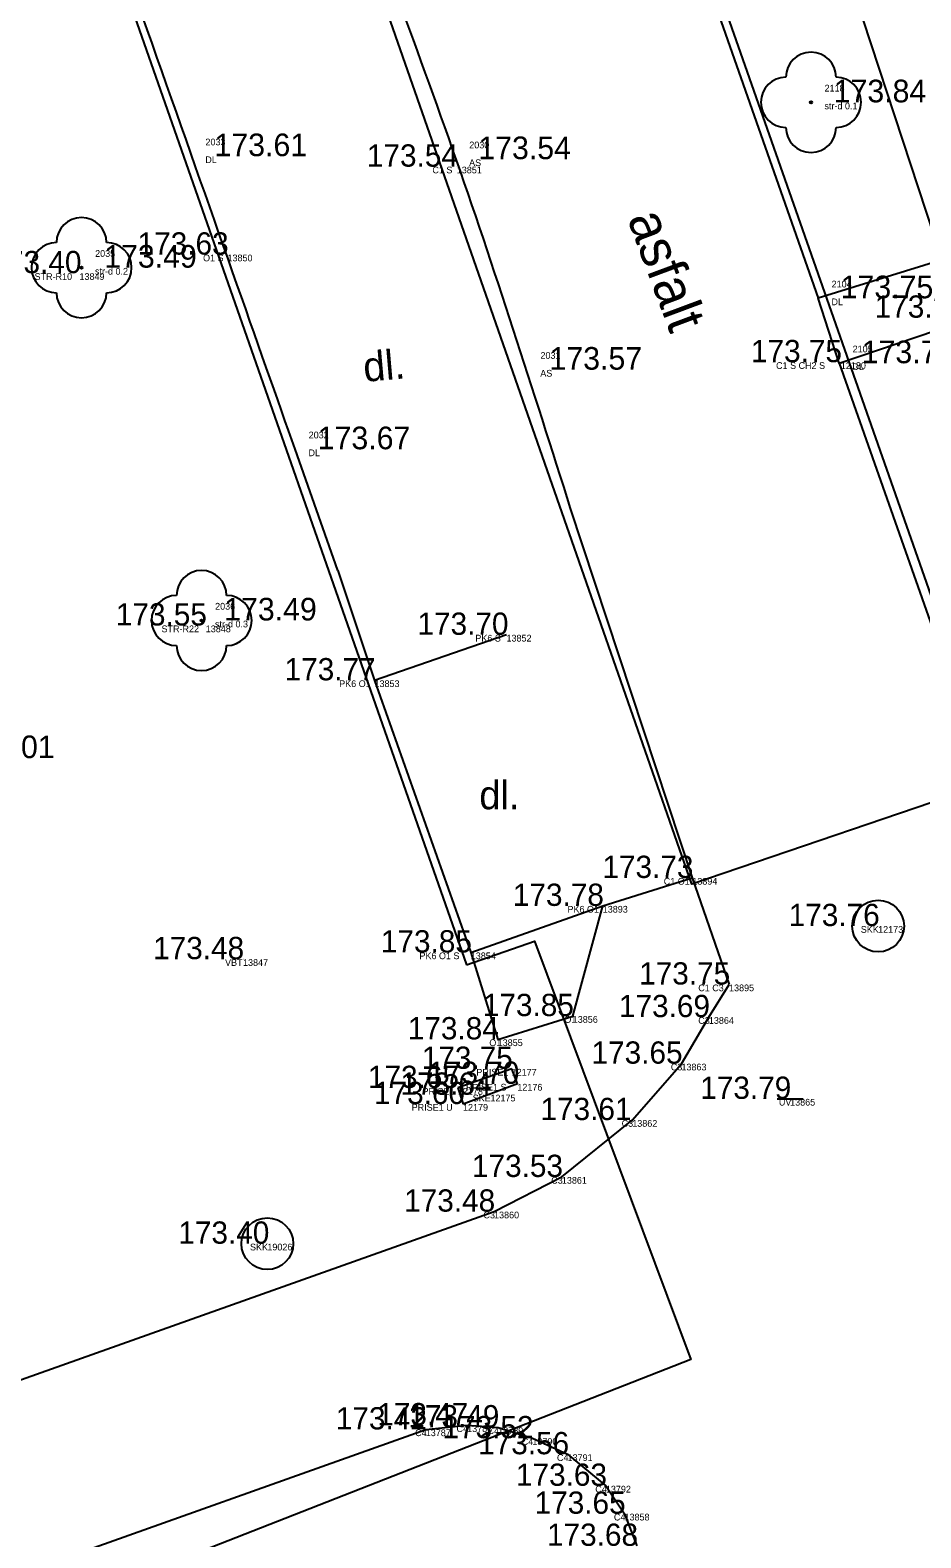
# Model space of a CAD drawing. Extents: x -566117 to -565580, y -1202428 to -1201938.
# Drawn here: x -565773.84 to -565756.64, y -1202164.62 to -1202135.47 of the extents above; entities that cross this region are included whole.
import ezdxf

# ---------------------------------------------------------------- set-up
doc = ezdxf.new("R2010")
doc.units = 0
for name, color, linetype in [('_0', 7, 'Continuous'), ('Bod', 7, 'Continuous'), ('Implicitní', 7, 'Continuous'), ('Kanalizace', 7, 'Continuous'), ('Katastr', 7, 'Continuous'), ('Kod', 7, 'Continuous'), ('Oplocení', 7, 'Continuous'), ('POMOC_POPIS', 7, 'Continuous'), ('Vrstva 61', 7, 'Continuous'), ('Výška', 7, 'Continuous'), ('ZELEŇ', 7, 'Continuous'), ('Zpevněné plohy', 7, 'Continuous'), ('Číslo', 7, 'Continuous')]:
    doc.layers.add(name, color=color, linetype=linetype)

# ---------------------------------------------------------------- blocks, each defined once
blk = doc.blocks.new('A$C69D74C1E')
at = {"layer": 'Katastr'}
for p, q in [((288.17, -19.97), (309.74, -81.54)), ((280.88, -31.8), (299.52, -85.1))]:
    blk.add_line(p, q, dxfattribs=at)
for points in [[(309.74, -81.54), (303.87, -83.54), (285.22, -30.11), (283.79, -29.2), (282.37, -29.09), (280.97, -29.26), (279.33, -24.55), (280.5, -23.79), (281.35, -22.83), (281.98, -21.38), (279.6, -21.02), (275.04, -8.09)], [(299.52, -85.1), (300.83, -84.64), (303.85, -92.73), (289.63, -98.3)]]:
    blk.add_lwpolyline(points, dxfattribs=at)
blk = doc.blocks.new('POINT_DISPLAY')
at = {"layer": 'Implicitní'}
blk.add_line((0, 0), (0, 0), dxfattribs=at)
blk = doc.blocks.new('3$13')
at = {"layer": 'ZELEŇ'}
blk.add_circle((0, 0), 0.02, dxfattribs=at)
for centre, start, end in [((0.000055, 0.484), 0, 179.9999972), ((-0.483945, 0), 90, 269.9999972), ((0.484055, 0), 270, 89.9999972), ((0.000055, -0.484), 180.0000028, 0)]:
    blk.add_arc(centre, 0.484, start, end, dxfattribs=at)
blk.add_blockref('POINT_DISPLAY', (0, 0), dxfattribs=at)
blk = doc.blocks.new('POINT')
at = {"layer": 'Implicitní'}
blk.add_blockref('POINT_DISPLAY', (0, 0), dxfattribs=at)
blk = doc.blocks.new('T')
at = {"layer": 'Bod'}
blk.add_text('.', height=0.05, dxfattribs=at).set_placement((0, 0))
blk = doc.blocks.new('VP')
at = {"layer": 'Kanalizace'}
blk.add_line((-0.25, 0), (0.25, 0), dxfattribs=at)
blk = doc.blocks.new('SAK')
at = {"layer": 'Kanalizace'}
blk.add_circle((0, 0), 0.5, dxfattribs=at)

msp = doc.modelspace()

# ---------------------------------------------------------------- linework, layer by layer
at = {"layer": '_0'}
for p, q in [((-565764.54, -1202155.55), (-565765.58, -1202155.92)), ((-565764.43, -1202155.84), (-565764.54, -1202155.55)), ((-565765.58, -1202155.92), (-565765.48, -1202156.23)), ((-565764.43, -1202155.84), (-565765.48, -1202156.23))]:
    msp.add_line(p, q, dxfattribs=at)
at = {"layer": 'Oplocení'}
for p, q in [((-565764.64, -1202147.16), (-565767.19, -1202148.04)), ((-565767.19, -1202148.04), (-565765.33, -1202153.3)), ((-565765.33, -1202153.3), (-565762.78, -1202152.4))]:
    msp.add_line(p, q, dxfattribs=at)
at = {"layer": 'Zpevněné plohy'}
for p, q in [((-565756.222, -1202139.909), (-565758.552, -1202132.827)), ((-565761.037, -1202133.761), (-565758.621, -1202140.655)), ((-565756.222, -1202139.909), (-565758.621, -1202140.655)), ((-565758.215, -1202141.91), (-565758.621, -1202140.655)), ((-565758.215, -1202141.91), (-565755.818, -1202141.098)), ((-565758.215, -1202141.91), (-565753.24, -1202156.05)), ((-565767.9, -1202145.914), (-565768.724, -1202143.573)), ((-565763.407, -1202144.717), (-565761.05, -1202151.86)), ((-565762.78, -1202152.4), (-565761.05, -1202151.86)), ((-565761.05, -1202151.86), (-565760.34, -1202153.92)), ((-565763.36, -1202154.53), (-565762.78, -1202152.4)), ((-565765.33, -1202153.3), (-565764.81, -1202154.98)), ((-565760.73, -1202154.55), (-565760.34, -1202153.92)), ((-565764.81, -1202154.98), (-565763.36, -1202154.53)), ((-565761.26, -1202155.45), (-565760.73, -1202154.55)), ((-565762.21, -1202156.54), (-565761.26, -1202155.45)), ((-565763.57, -1202157.64), (-565762.21, -1202156.54)), ((-565764.88, -1202158.31), (-565763.57, -1202157.64)), ((-565778.16, -1202163.03), (-565764.88, -1202158.31)), ((-565778.14, -1202166.77), (-565766.2, -1202162.52)), ((-565766.2, -1202162.52), (-565765.4, -1202162.44)), ((-565765.4, -1202162.44), (-565764.8, -1202162.48)), ((-565764.8, -1202162.48), (-565764.14, -1202162.69)), ((-565764.14, -1202162.69), (-565763.46, -1202163)), ((-565763.46, -1202163), (-565762.72, -1202163.61)), ((-565762.72, -1202163.61), (-565762.36, -1202164.15)), ((-565762.36, -1202164.15), (-565762.12, -1202164.77))]:
    msp.add_line(p, q, dxfattribs=at)
msp.add_lwpolyline([(-565767.9, -1202145.914), (-565767.19, -1202148.04), (-565765.33, -1202153.3)], dxfattribs=at)
for points in [[(-565779.653, -1202098.719), (-565778.694, -1202101.136), (-565777.398, -1202104.405), (-565775.324, -1202110.281), (-565773.147, -1202116.667), (-565770.487, -1202123.886), (-565768.157, -1202131.189), (-565765.651, -1202137.64), (-565764.123, -1202142.459), (-565763.407, -1202144.717)], [(-565768.724, -1202143.573), (-565769.389, -1202141.684), (-565771.392, -1202135.991), (-565773.4, -1202130.299), (-565774.741, -1202126.495)]]:
    msp.add_open_spline(points, degree=3, dxfattribs=at)

# ---------------------------------------------------------------- block references
at = {"layer": 'Bod'}
for name, p in [('POINT_DISPLAY', (-565758.757, -1202136.867)), ('POINT_DISPLAY', (-565770.718, -1202137.908)), ('POINT_DISPLAY', (-565765.622, -1202137.966)), ('POINT_DISPLAY', (-565765.6, -1202138.11)), ('POINT_DISPLAY', (-565770.03, -1202139.81)), ('POINT_DISPLAY', (-565772.85, -1202140.063)), ('POINT', (-565772.85, -1202140.063)), ('POINT_DISPLAY', (-565758.621, -1202140.655)), ('POINT_DISPLAY', (-565758.215, -1202141.91)), ('POINT', (-565758.215, -1202141.91)), ('POINT_DISPLAY', (-565764.246, -1202142.035)), ('POINT_DISPLAY', (-565768.724, -1202143.573)), ('POINT_DISPLAY', (-565770.531, -1202146.883)), ('POINT_DISPLAY', (-565770.45, -1202146.98)), ('POINT_DISPLAY', (-565764.64, -1202147.16)), ('POINT_DISPLAY', (-565767.19, -1202148.04)), ('POINT_DISPLAY', (-565761.05, -1202151.86)), ('POINT_DISPLAY', (-565762.78, -1202152.4)), ('POINT_DISPLAY', (-565757.46, -1202152.79)), ('POINT_DISPLAY', (-565769.73, -1202153.43)), ('T', (-565769.73, -1202153.43)), ('POINT_DISPLAY', (-565765.33, -1202153.3)), ('POINT_DISPLAY', (-565760.34, -1202153.92)), ('POINT_DISPLAY', (-565763.36, -1202154.53)), ('POINT_DISPLAY', (-565760.73, -1202154.55)), ('POINT_DISPLAY', (-565764.81, -1202154.98)), ('POINT_DISPLAY', (-565764.54, -1202155.55)), ('POINT_DISPLAY', (-565761.26, -1202155.45)), ('POINT_DISPLAY', (-565765.58, -1202155.92)), ('POINT_DISPLAY', (-565764.43, -1202155.84)), ('POINT_DISPLAY', (-565764.95, -1202156.05)), ('POINT_DISPLAY', (-565759.16, -1202156.13)), ('POINT_DISPLAY', (-565765.48, -1202156.23)), ('POINT_DISPLAY', (-565762.21, -1202156.54)), ('POINT_DISPLAY', (-565763.57, -1202157.64)), ('POINT_DISPLAY', (-565764.88, -1202158.31)), ('POINT_DISPLAY', (-565769.26, -1202158.93)), ('POINT_DISPLAY', (-565766.2, -1202162.52)), ('POINT_DISPLAY', (-565765.4, -1202162.44)), ('POINT_DISPLAY', (-565764.8, -1202162.48)), ('POINT_DISPLAY', (-565764.14, -1202162.69)), ('POINT_DISPLAY', (-565763.46, -1202163)), ('POINT_DISPLAY', (-565762.72, -1202163.61)), ('POINT_DISPLAY', (-565762.36, -1202164.15))]:
    msp.add_blockref(name, p, dxfattribs=at)
at = {"layer": 'Implicitní'}
msp.add_blockref('A$C69D74C1E', (-566064.93, -1202068.44), dxfattribs=at)
at = {"layer": 'Kanalizace'}
for p in [(-565757.46, -1202152.79), (-565769.26, -1202158.93)]:
    msp.add_blockref('SAK', p, dxfattribs=at)
at = {"layer": 'Vrstva 61'}
msp.add_blockref('VP', (-565759.16, -1202156.13), dxfattribs=at)
at = {"layer": 'ZELEŇ'}
for p in [(-565758.757, -1202136.867), (-565772.85, -1202140.063), (-565772.85, -1202140.063), (-565770.531, -1202146.883), (-565770.531, -1202146.883)]:
    msp.add_blockref('3$13', p, dxfattribs=at)

# ---------------------------------------------------------------- texts
at = {"layer": 'Kod'}
for s, p in [('str-d 0.1', (-565758.497, -1202137.002)), ('DL', (-565770.459, -1202138.042)), ('C1 S', (-565766.072, -1202138.24)), ('AS', (-565765.362, -1202138.1)), ('O1 S', (-565770.502, -1202139.94)), ('STR-R10', (-565773.757, -1202140.3)), ('str-d 0.2', (-565772.59, -1202140.198)), ('DL', (-565758.362, -1202140.789)), ('C1 S CH2 S', (-565759.432, -1202142.02)), ('DL', (-565757.956, -1202142.044)), ('AS', (-565763.987, -1202142.169)), ('DL', (-565768.465, -1202143.707)), ('str-d 0.3', (-565770.272, -1202147.017)), ('STR-R22', (-565771.305, -1202147.11)), ('PK6 S', (-565765.242, -1202147.29)), ('PK6 O1', (-565767.872, -1202148.17)), ('C1 O1', (-565761.602, -1202151.99)), ('PK6 O1', (-565763.462, -1202152.53)), ('SKK', (-565757.795, -1202152.92)), ('PK6 O1 S', (-565766.322, -1202153.43)), ('VBT', (-565770.077, -1202153.56)), ('C1 C3', (-565760.935, -1202154.05)), ('O1', (-565763.522, -1202154.66)), ('C3', (-565760.935, -1202154.68)), ('O1', (-565764.972, -1202155.11)), ('PRISE1', (-565765.222, -1202155.68)), ('C3', (-565761.465, -1202155.58)), ('PRISE1', (-565766.262, -1202156.05)), ('PRISE1 S', (-565765.422, -1202155.97)), ('SKE', (-565765.292, -1202156.18)), ('UV', (-565759.377, -1202156.26)), ('PRISE1 U', (-565766.472, -1202156.36)), ('C3', (-565762.415, -1202156.67)), ('C3', (-565763.775, -1202157.77)), ('C3', (-565765.085, -1202158.44)), ('SKK', (-565769.595, -1202159.06)), ('C4', (-565766.405, -1202162.65)), ('C4', (-565765.605, -1202162.57)), ('C4', (-565765.005, -1202162.61)), ('C4', (-565764.345, -1202162.82)), ('C4', (-565763.665, -1202163.13)), ('C4', (-565762.925, -1202163.74)), ('C4', (-565762.565, -1202164.28))]:
    msp.add_text(s, height=0.13, dxfattribs=at).set_placement(p)
at = {"layer": 'POMOC_POPIS'}
for s, height, rotation, p in [('asfalt', 0.75, 290.4548, (-565762.309, -1202139.112)), ('dl.', 0.57, 4.9059, (-565767.384, -1202142.271))]:
    msp.add_text(s, height=height, rotation=rotation, dxfattribs=at).set_placement(p)
msp.add_text('dl.', height=0.55, dxfattribs=at).set_placement((-565765.165, -1202150.532))
at = {"layer": 'Výška'}
for s, height, p in [('173.84', 0.4375, (-565758.319, -1202136.867)), ('173.61', 0.4375, (-565770.281, -1202137.908)), ('173.54', 0.4375, (-565765.184, -1202137.966)), ('173.54 ', 0.43, (-565767.337, -1202138.11)), ('173.63 ', 0.43, (-565771.767, -1202139.81)), ('173.40 ', 0.43, (-565774.61, -1202140.17)), ('173.49', 0.4375, (-565772.412, -1202140.063)), ('173.75', 0.4375, (-565758.184, -1202140.655)), ('173.84 ', 0.43, (-565757.527, -1202141.03)), ('173.57', 0.4375, (-565763.809, -1202142.035)), ('173.75 ', 0.43, (-565759.917, -1202141.89)), ('173.74', 0.4375, (-565757.778, -1202141.91)), ('173.67', 0.4375, (-565768.287, -1202143.573)), ('173.55 ', 0.43, (-565772.187, -1202146.98)), ('173.49', 0.4375, (-565770.094, -1202146.883)), ('173.70 ', 0.43, (-565766.36, -1202147.16)), ('173.77 ', 0.43, (-565768.927, -1202148.04)), ('173.01', 0.4375, (-565775.158, -1202149.544)), ('173.73 ', 0.43, (-565762.787, -1202151.86)), ('173.78 ', 0.43, (-565764.517, -1202152.4)), ('173.76 ', 0.43, (-565759.188, -1202152.79)), ('173.48 ', 0.43, (-565771.467, -1202153.43)), ('173.85 ', 0.43, (-565767.067, -1202153.3)), ('173.75 ', 0.43, (-565762.077, -1202153.92)), ('173.85 ', 0.43, (-565765.097, -1202154.53)), ('173.69 ', 0.43, (-565762.467, -1202154.55)), ('173.84 ', 0.43, (-565766.547, -1202154.98)), ('173.65 ', 0.43, (-565762.997, -1202155.45)), ('173.75 ', 0.43, (-565766.277, -1202155.55)), ('173.65 ', 0.43, (-565767.317, -1202155.92)), ('173.64 ', 0.43, (-565766.687, -1202156.05)), ('173.70 ', 0.43, (-565766.15, -1202155.84)), ('173.60 ', 0.43, (-565767.2, -1202156.23)), ('173.79 ', 0.43, (-565760.897, -1202156.13)), ('173.61 ', 0.43, (-565763.983, -1202156.54)), ('173.53 ', 0.43, (-565765.307, -1202157.64)), ('173.48 ', 0.43, (-565766.617, -1202158.31)), ('173.40 ', 0.43, (-565770.98, -1202158.93)), ('173.47 ', 0.43, (-565767.137, -1202162.44)), ('173.42 ', 0.43, (-565767.937, -1202162.52)), ('173.49 ', 0.43, (-565766.537, -1202162.48)), ('173.52 ', 0.43, (-565765.877, -1202162.69)), ('173.56 ', 0.43, (-565765.188, -1202163)), ('173.63 ', 0.43, (-565764.457, -1202163.61)), ('173.65 ', 0.43, (-565764.097, -1202164.15)), ('173.68 ', 0.43, (-565763.857, -1202164.77))]:
    msp.add_text(s, height=height, dxfattribs=at).set_placement(p)
at = {"layer": 'Číslo'}
for s, p in [('2118', (-565758.495, -1202136.658)), ('2033', (-565770.456, -1202137.698)), ('2030', (-565765.359, -1202137.756)), ('13851', (-565765.6, -1202138.24)), ('2035', (-565772.587, -1202139.854)), ('13850', (-565770.03, -1202139.94)), ('13849', (-565772.89, -1202140.3)), ('2104', (-565758.359, -1202140.445)), ('2105', (-565757.953, -1202141.7)), ('2031', (-565763.984, -1202141.825)), ('12180', (-565758.18, -1202142.02)), ('2032', (-565768.462, -1202143.363)), ('2036', (-565770.269, -1202146.673)), ('13848', (-565770.45, -1202147.11)), ('13852', (-565764.64, -1202147.29)), ('13853', (-565767.19, -1202148.17)), ('13894', (-565761.05, -1202151.99)), ('13893', (-565762.78, -1202152.53)), ('12173', (-565757.46, -1202152.92)), ('13854', (-565765.33, -1202153.43)), ('13847', (-565769.73, -1202153.56)), ('13895', (-565760.34, -1202154.05)), ('13856', (-565763.36, -1202154.66)), ('13864', (-565760.73, -1202154.68)), ('13855', (-565764.81, -1202155.11)), ('12177', (-565764.54, -1202155.68)), ('13863', (-565761.26, -1202155.58)), ('12178', (-565765.58, -1202156.05)), ('12176', (-565764.43, -1202155.97)), ('12175', (-565764.95, -1202156.18)), ('13865', (-565759.16, -1202156.26)), ('12179', (-565765.48, -1202156.36)), ('13862', (-565762.21, -1202156.67)), ('13861', (-565763.57, -1202157.77)), ('13860', (-565764.88, -1202158.44)), ('19026', (-565769.26, -1202159.06)), ('13787', (-565766.2, -1202162.65)), ('13788', (-565765.4, -1202162.57)), ('13789', (-565764.8, -1202162.61)), ('13790', (-565764.14, -1202162.82)), ('13791', (-565763.46, -1202163.13)), ('13792', (-565762.72, -1202163.74)), ('13858', (-565762.36, -1202164.28))]:
    msp.add_text(s, height=0.13, dxfattribs=at).set_placement(p)

doc.saveas('drawing.dxf')
